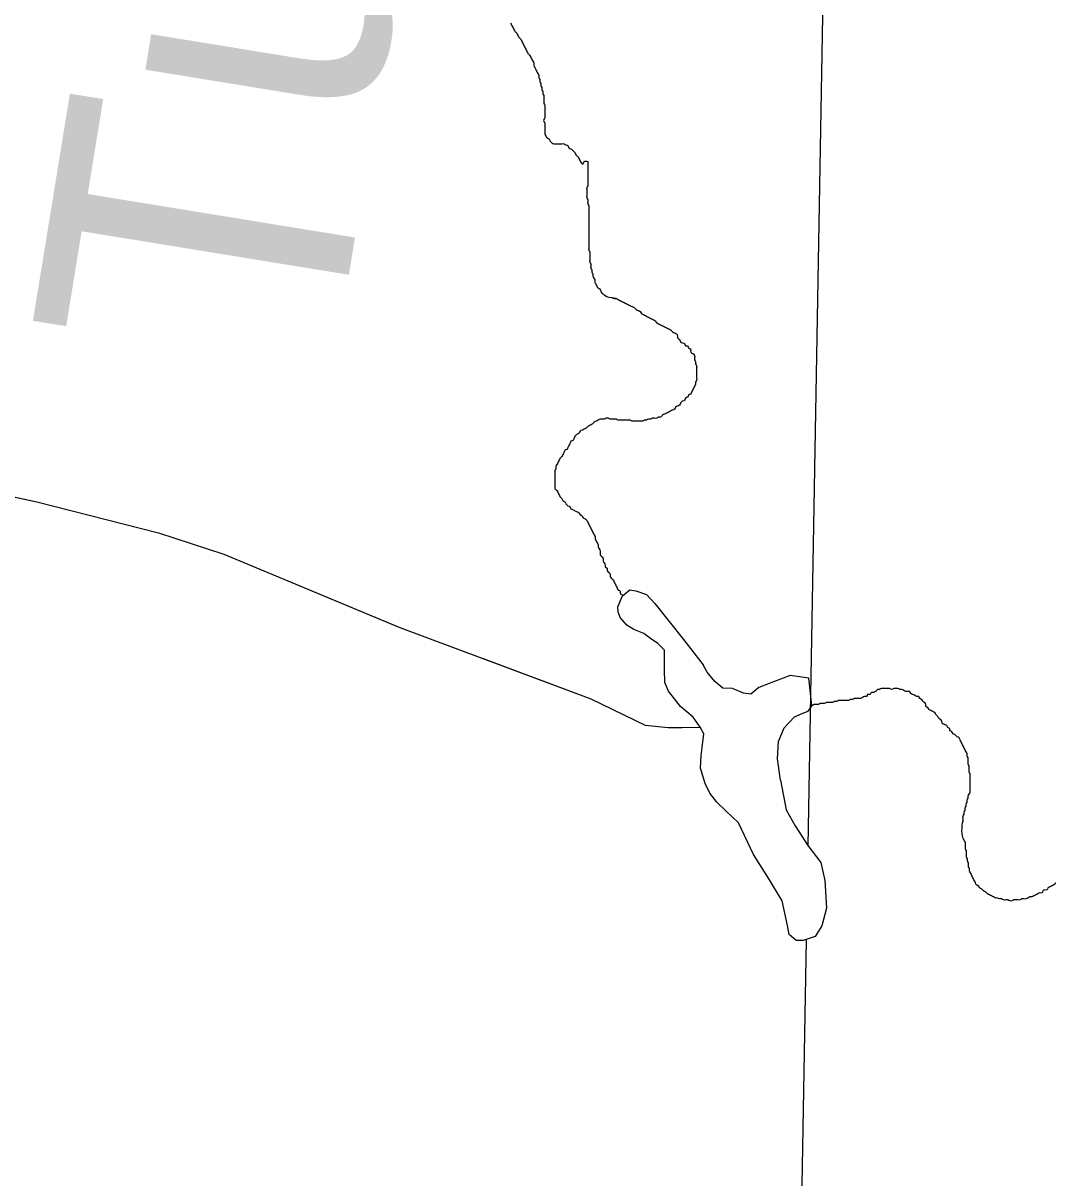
# Model space of a CAD drawing. Extents: x 813775 to 1157140, y 1757555 to 1979907.
# Drawn here: x 1029355 to 1032198, y 1832678 to 1835883 of the extents above; entities that cross this region are included whole.
import ezdxf

# ---------------------------------------------------------------- set-up
doc = ezdxf.new("R2010")
doc.units = 0
for name, color, linetype in [('Level 32', 7, 'Continuous'), ('Level 35', 7, 'Continuous'), ('Level 43', 7, 'Continuous'), ('Level 5', 7, 'Continuous')]:
    doc.layers.add(name, color=color, linetype=linetype)

msp = doc.modelspace()

# ---------------------------------------------------------------- linework, layer by layer
at = {"layer": 'Level 32'}
for points in [[(1028086.6, 1834832.5), (1028424.1, 1834771.1), (1028959.7, 1834648.3), (1029393.4, 1834554.2)], [(1029393.4, 1834554.2), (1029730.9, 1834467.7), (1029912.2, 1834409.1), (1030400.4, 1834205.4), (1030930.3, 1834007.3), (1031081, 1833934.7)]]:
    msp.add_lwpolyline(points, dxfattribs=at)
at = {"layer": 'Level 35'}
for points in [[(1031018.3, 1834293.2), (1031038.3, 1834309.8), (1031055, 1834307), (1031084.3, 1834297.3), (1031108, 1834272.2), (1031187.5, 1834171.7), (1031241.9, 1834101.4)], [(1031134.5, 1834087.4), (1031134.5, 1834121.5), (1031134.5, 1834142.4), (1031116.4, 1834160.5), (1031095.5, 1834174.5), (1031077.3, 1834188.4), (1031049.4, 1834199.6), (1031029.9, 1834212.2), (1031011.8, 1834233.1), (1031006.2, 1834248.4), (1031004.8, 1834262.4), (1031018.3, 1834293.2)], [(1031339.5, 1833663.2), (1031304.7, 1833696.7), (1031279.6, 1833720.4), (1031260, 1833745.6), (1031247.5, 1833772.1), (1031234.9, 1833815.3), (1031236.3, 1833850.2), (1031239.1, 1833872.5), (1031243.3, 1833910.2), (1031233.5, 1833928.3), (1031214, 1833956.2), (1031179.1, 1833985.6), (1031145.7, 1834028.8), (1031135.9, 1834052.5), (1031134.5, 1834087.4)], [(1031543.1, 1833988.7), (1031534.8, 1834065.1), (1031483.2, 1834072.1), (1031424.6, 1834049.7), (1031396.7, 1834038.6), (1031374.4, 1834020.4), (1031353.5, 1834023.2), (1031322.8, 1834035.8), (1031296.3, 1834037.2), (1031274, 1834055.3), (1031253.1, 1834081.8), (1031241.9, 1834101.4)], [(1031456.7, 1833781.8), (1031448.3, 1833840.4), (1031451.1, 1833889.3), (1031466.4, 1833926.9), (1031495.7, 1833957.6), (1031518, 1833967.4), (1031533.4, 1833973), (1031544.5, 1833988.7)], [(1031081, 1833934.7), (1031144.3, 1833927.8), (1031183.3, 1833927.8), (1031233.5, 1833928.3)], [(1031456.7, 1833781.8), (1031472, 1833699.5), (1031497.1, 1833654.9), (1031532, 1833600.4), (1031568.2, 1833553), (1031579.4, 1833502.8), (1031583.6, 1833426), (1031571, 1833377.2), (1031552.9, 1833347.9), (1031519.4, 1833336.7), (1031499.9, 1833336.7), (1031480.4, 1833353.5), (1031476.2, 1833378.6), (1031460.9, 1833447), (1031423.2, 1833509.7), (1031381.4, 1833575.3), (1031339.5, 1833663.2)]]:
    msp.add_lwpolyline(points, dxfattribs=at)
for points in [[(1030707.7, 1835883), (1030710.5, 1835877.4), (1030713.3, 1835871.8), (1030716.1, 1835866.2), (1030718.9, 1835860.6), (1030724.5, 1835855.1), (1030727.3, 1835849.5), (1030730, 1835843.9), (1030735.6, 1835838.3), (1030738.4, 1835832.7), (1030741.2, 1835827.1), (1030744, 1835821.6), (1030746.8, 1835816), (1030749.6, 1835810.4), (1030752.4, 1835804.8), (1030755.1, 1835799.2), (1030760.7, 1835793.7), (1030763.5, 1835788.1), (1030766.3, 1835782.5), (1030769.1, 1835776.9), (1030771.9, 1835771.3), (1030771.9, 1835765.8), (1030774.7, 1835760.2), (1030777.5, 1835754.6), (1030780.2, 1835749), (1030783, 1835743.4), (1030785.8, 1835737.8), (1030785.8, 1835732.3), (1030788.6, 1835726.7), (1030788.6, 1835721.1), (1030791.4, 1835715.5), (1030791.4, 1835709.9), (1030794.2, 1835704.4), (1030794.2, 1835698.8), (1030797, 1835693.2), (1030797, 1835687.6), (1030799.8, 1835682), (1030799.8, 1835676.4), (1030799.8, 1835670.9), (1030799.8, 1835665.3), (1030799.8, 1835659.7), (1030802.6, 1835654.1), (1030802.6, 1835648.5), (1030802.6, 1835643), (1030802.6, 1835637.4), (1030802.6, 1835631.8), (1030802.6, 1835626.2), (1030802.6, 1835620.6), (1030799.8, 1835615.1), (1030799.8, 1835609.5), (1030802.6, 1835603.9), (1030802.6, 1835598.3), (1030802.6, 1835592.7), (1030802.6, 1835587.1), (1030802.6, 1835581.6), (1030802.6, 1835576), (1030805.4, 1835570.4), (1030808.1, 1835564.8), (1030813.7, 1835562), (1030816.5, 1835556.5), (1030822.1, 1835550.9), (1030827.7, 1835548.1), (1030833.2, 1835548.1), (1030838.8, 1835548.1), (1030844.4, 1835548.1), (1030850, 1835548.1), (1030855.6, 1835548.1), (1030861.1, 1835545.3), (1030866.7, 1835542.5), (1030869.5, 1835536.9), (1030875.1, 1835534.1), (1030880.7, 1835528.5), (1030886.2, 1835523), (1030889, 1835517.4), (1030894.6, 1835511.8), (1030897.4, 1835506.2), (1030900.2, 1835500.6), (1030903, 1835495.1), (1030908.6, 1835492.3), (1030911.3, 1835497.8), (1030922.5, 1835498.4)], [(1031000.6, 1835118.3), (1030958.8, 1835138.4), (1030956, 1835144), (1030950.4, 1835146.8), (1030947.6, 1835152.4), (1030944.8, 1835157.9), (1030942, 1835163.5), (1030942, 1835169.1), (1030939.2, 1835174.7), (1030936.5, 1835180.3), (1030936.5, 1835185.8), (1030933.7, 1835191.4), (1030933.7, 1835197), (1030930.9, 1835202.6), (1030930.9, 1835208.2), (1030930.9, 1835213.8), (1030928.1, 1835219.3), (1030928.1, 1835224.9), (1030928.1, 1835230.5), (1030928.1, 1835236.1), (1030928.1, 1835241.7), (1030928.1, 1835247.2), (1030925.3, 1835252.8), (1030925.3, 1835258.4), (1030925.3, 1835264), (1030925.3, 1835269.6), (1030925.3, 1835275.1), (1030925.3, 1835280.7), (1030925.3, 1835286.3), (1030925.3, 1835291.9), (1030925.3, 1835297.5), (1030925.3, 1835303.1), (1030925.3, 1835308.6), (1030925.3, 1835314.2), (1030925.3, 1835319.8), (1030925.3, 1835325.4), (1030925.3, 1835331), (1030925.3, 1835336.5), (1030925.3, 1835342.1), (1030925.3, 1835347.7), (1030925.3, 1835353.3), (1030925.3, 1835358.9), (1030925.3, 1835364.5), (1030925.3, 1835370), (1030925.3, 1835375.6), (1030922.5, 1835381.2), (1030922.5, 1835386.8), (1030922.5, 1835392.4), (1030919.7, 1835397.9), (1030919.7, 1835403.5), (1030919.7, 1835409.1), (1030919.7, 1835414.7), (1030919.7, 1835420.3), (1030919.7, 1835425.8), (1030922.5, 1835431.4), (1030922.5, 1835437), (1030922.5, 1835442.6), (1030922.5, 1835448.2), (1030922.5, 1835453.8), (1030922.5, 1835459.3), (1030922.5, 1835464.9), (1030922.5, 1835470.5), (1030922.5, 1835476.1), (1030922.5, 1835481.7), (1030922.5, 1835498.4)], [(1030989.4, 1835121.1), (1030995, 1835118.3), (1031000.6, 1835118.3), (1031006.2, 1835115.5), (1031011.8, 1835112.7), (1031017.3, 1835110), (1031022.9, 1835107.2), (1031028.5, 1835104.4), (1031034.1, 1835101.6), (1031039.7, 1835098.8), (1031045.2, 1835096), (1031050.8, 1835093.2), (1031056.4, 1835087.6), (1031062, 1835084.8), (1031067.5, 1835082.1), (1031070.3, 1835076.5), (1031075.9, 1835073.7), (1031081.5, 1835070.9), (1031087.1, 1835068.1), (1031092.7, 1835065.3), (1031098.2, 1835062.5), (1031103.8, 1835059.7), (1031109.4, 1835056.9), (1031112.2, 1835051.4), (1031117.8, 1835048.6), (1031123.3, 1835045.8), (1031128.9, 1835043), (1031134.5, 1835040.2), (1031140.1, 1835037.4), (1031145.6, 1835034.6), (1031151.2, 1835031.8), (1031156.8, 1835026.2), (1031162.4, 1835023.4), (1031168, 1835020.7), (1031170.8, 1835015.1), (1031170.8, 1835009.5), (1031176.3, 1835003.9), (1031179.1, 1834998.3), (1031184.7, 1834995.5), (1031190.3, 1834992.7), (1031193.1, 1834987.2), (1031198.6, 1834987.2), (1031201.4, 1834981.6), (1031207, 1834978.8), (1031207, 1834973.2), (1031209.8, 1834967.6), (1031215.4, 1834964.8), (1031218.2, 1834959.3), (1031218.2, 1834953.7), (1031218.2, 1834948.1), (1031221, 1834942.5), (1031221, 1834936.9), (1031223.7, 1834931.4), (1031223.7, 1834925.8), (1031223.7, 1834920.2), (1031223.7, 1834914.6), (1031223.7, 1834909), (1031223.7, 1834903.4), (1031223.7, 1834897.9), (1031223.7, 1834892.3), (1031221, 1834886.7), (1031221, 1834881.1), (1031218.2, 1834875.5), (1031215.4, 1834870), (1031212.6, 1834864.4), (1031209.8, 1834858.8), (1031207, 1834853.2), (1031201.4, 1834850.4), (1031198.6, 1834844.8), (1031193.1, 1834842.1), (1031190.3, 1834836.5), (1031184.7, 1834833.7), (1031179.1, 1834828.1), (1031176.3, 1834822.5), (1031170.8, 1834819.7), (1031165.2, 1834816.9), (1031162.4, 1834811.4), (1031156.8, 1834808.6), (1031151.2, 1834805.8), (1031145.6, 1834803), (1031140.1, 1834800.2), (1031134.5, 1834797.4), (1031128.9, 1834794.6), (1031123.3, 1834789), (1031117.8, 1834789), (1031112.2, 1834786.2), (1031106.6, 1834786.2), (1031101, 1834786.2), (1031095.4, 1834783.4), (1031089.9, 1834783.4), (1031084.3, 1834780.7)], [(1031084.3, 1834780.7), (1031078.7, 1834780.7), (1031073.1, 1834777.9), (1031067.5, 1834777.9), (1031062, 1834777.9), (1031056.4, 1834777.9), (1031050.8, 1834777.9), (1031045.2, 1834777.9), (1031039.7, 1834780.7), (1031034.1, 1834780.7), (1031028.5, 1834780.7), (1031022.9, 1834780.7), (1031017.3, 1834780.7), (1031011.8, 1834780.7), (1031006.2, 1834780.7), (1031000.6, 1834783.4), (1030995, 1834783.4), (1030989.4, 1834783.4), (1030983.9, 1834783.4), (1030978.3, 1834786.2), (1030972.7, 1834786.2), (1030967.1, 1834783.4), (1030961.6, 1834783.4), (1030956, 1834783.4), (1030950.4, 1834780.7), (1030944.8, 1834777.9), (1030939.2, 1834775.1), (1030933.7, 1834769.5), (1030928.1, 1834766.7), (1030922.5, 1834763.9), (1030916.9, 1834758.3), (1030911.3, 1834755.5), (1030905.8, 1834752.8), (1030900.2, 1834750), (1030897.4, 1834744.4), (1030891.8, 1834741.6), (1030886.2, 1834736), (1030883.5, 1834730.4), (1030880.7, 1834724.8), (1030875.1, 1834722.1), (1030872.3, 1834716.5), (1030869.5, 1834710.9), (1030866.7, 1834705.3), (1030863.9, 1834699.7), (1030858.3, 1834696.9), (1030855.6, 1834691.4), (1030852.8, 1834685.8), (1030850, 1834680.2), (1030844.4, 1834674.6), (1030841.6, 1834669), (1030838.8, 1834663.5), (1030836, 1834657.9), (1030833.2, 1834652.3), (1030833.2, 1834646.7), (1030830.5, 1834641.1), (1030830.5, 1834635.5), (1030830.5, 1834630), (1030830.5, 1834624.4), (1030830.5, 1834618.8), (1030830.5, 1834613.2), (1030830.5, 1834607.6), (1030830.5, 1834602.1), (1030830.5, 1834596.5), (1030830.5, 1834590.9), (1030836, 1834585.3), (1030838.8, 1834579.7), (1030841.6, 1834574.2), (1030844.4, 1834568.6), (1030850, 1834563), (1030852.8, 1834557.4), (1030858.3, 1834554.6), (1030861.1, 1834549), (1030866.7, 1834543.5), (1030872.3, 1834540.7), (1030875.1, 1834535.1), (1030880.7, 1834532.3), (1030886.2, 1834529.5), (1030891.8, 1834526.7), (1030897.4, 1834523.9), (1030900.2, 1834518.3), (1030905.8, 1834515.5), (1030908.6, 1834510), (1030914.1, 1834507.2), (1030919.7, 1834501.6), (1030922.5, 1834496), (1030925.3, 1834490.4), (1030928.1, 1834484.8), (1030930.9, 1834479.3), (1030933.7, 1834473.7), (1030936.5, 1834468.1), (1030939.2, 1834462.5)], [(1030939.2, 1834462.5), (1030942, 1834456.9), (1030942, 1834451.4), (1030944.8, 1834445.8), (1030947.6, 1834440.2), (1030950.4, 1834434.6), (1030950.4, 1834429), (1030953.2, 1834423.5), (1030956, 1834417.9), (1030956, 1834412.3), (1030956, 1834406.7), (1030961.6, 1834401.1), (1030964.3, 1834395.5), (1030964.3, 1834390), (1030967.1, 1834384.4), (1030969.9, 1834378.8), (1030969.9, 1834373.2), (1030975.5, 1834370.4), (1030975.5, 1834364.9), (1030978.3, 1834359.3), (1030983.9, 1834353.7), (1030983.9, 1834348.1), (1030986.7, 1834342.5), (1030992.2, 1834336.9), (1030995, 1834331.4), (1030997.8, 1834325.8), (1031000.6, 1834320.2), (1031003.4, 1834314.6), (1031006.2, 1834309), (1031011.8, 1834306.2), (1031011.8, 1834300.7), (1031017.3, 1834295.1), (1031018.3, 1834293.2)], [(1031725.8, 1834033.3), (1031720.2, 1834027.7), (1031714.7, 1834025), (1031709.1, 1834025), (1031703.5, 1834019.4), (1031697.9, 1834019.4), (1031695.1, 1834013.8), (1031689.6, 1834013.8), (1031684, 1834011), (1031678.4, 1834008.2), (1031672.8, 1834008.2), (1031667.3, 1834008.2), (1031661.7, 1834008.2), (1031656.1, 1834005.4), (1031650.5, 1834005.4), (1031644.9, 1834002.6), (1031639.4, 1834002.6), (1031633.8, 1834002.6), (1031628.2, 1834002.6), (1031622.6, 1834002.6), (1031617, 1834002.6), (1031611.5, 1833999.8), (1031605.9, 1833999.8), (1031600.3, 1833997), (1031594.7, 1833997), (1031589.2, 1833997), (1031583.6, 1833997), (1031578, 1833994.3), (1031572.4, 1833994.3), (1031566.8, 1833994.3), (1031561.3, 1833991.5), (1031555.7, 1833991.5), (1031550.1, 1833991.5), (1031544.5, 1833988.7), (1031543.1, 1833988.7)], [(1031962.9, 1833665), (1031962.9, 1833670.5), (1031962.9, 1833676.1), (1031962.9, 1833681.7), (1031965.7, 1833687.3), (1031965.7, 1833692.9), (1031968.5, 1833698.4), (1031968.5, 1833704), (1031971.3, 1833709.6), (1031971.3, 1833715.2), (1031974.1, 1833720.8), (1031974.1, 1833726.3), (1031976.9, 1833731.9), (1031976.9, 1833737.5), (1031979.7, 1833743.1), (1031982.4, 1833748.7), (1031982.4, 1833754.3), (1031982.4, 1833759.8), (1031982.4, 1833765.4), (1031982.4, 1833771), (1031982.4, 1833776.6), (1031982.4, 1833782.2), (1031982.4, 1833787.7), (1031982.4, 1833793.3), (1031982.4, 1833798.9), (1031979.7, 1833804.5), (1031979.7, 1833810.1), (1031979.7, 1833815.7), (1031979.7, 1833821.2), (1031976.9, 1833826.8), (1031976.9, 1833832.4), (1031976.9, 1833838), (1031976.9, 1833843.6), (1031974.1, 1833849.1), (1031974.1, 1833854.7), (1031971.3, 1833860.3), (1031968.5, 1833865.9), (1031965.7, 1833871.5), (1031962.9, 1833877), (1031960.1, 1833882.6), (1031957.3, 1833888.2), (1031954.6, 1833893.8), (1031951.8, 1833899.4), (1031946.2, 1833902.2), (1031940.6, 1833907.7), (1031935, 1833910.5), (1031932.2, 1833916.1), (1031926.7, 1833918.9), (1031926.7, 1833924.5), (1031921.1, 1833927.3), (1031918.3, 1833932.9), (1031912.7, 1833935.6), (1031907.1, 1833938.4), (1031904.3, 1833944), (1031901.6, 1833949.6), (1031896, 1833952.4), (1031893.2, 1833958), (1031887.6, 1833963.6), (1031884.8, 1833969.1), (1031879.2, 1833971.9), (1031873.7, 1833974.7), (1031868.1, 1833977.5), (1031865.3, 1833983.1), (1031859.7, 1833985.9), (1031859.7, 1833991.5), (1031856.9, 1833997), (1031851.3, 1833999.8), (1031848.6, 1834005.4), (1031843, 1834008.2), (1031840.2, 1834013.8), (1031834.6, 1834013.8), (1031829, 1834016.6), (1031823.5, 1834019.4), (1031817.9, 1834022.2), (1031815.1, 1834027.7), (1031809.5, 1834027.7), (1031803.9, 1834027.7), (1031798.3, 1834030.5), (1031792.8, 1834033.3), (1031787.2, 1834033.3), (1031781.6, 1834036.1), (1031776, 1834036.1), (1031770.5, 1834036.1), (1031764.9, 1834033.3), (1031759.3, 1834036.1), (1031753.7, 1834036.1), (1031748.1, 1834036.1), (1031742.6, 1834036.1), (1031737, 1834036.1), (1031731.4, 1834033.3), (1031725.8, 1834033.3)], [(1032198.3, 1833482.5), (1032195.6, 1833476.9), (1032190, 1833476.9), (1032184.4, 1833474.1), (1032181.6, 1833468.5), (1032176, 1833468.5), (1032170.4, 1833465.7), (1032164.9, 1833462.9), (1032159.3, 1833460.1), (1032153.7, 1833457.3), (1032148.1, 1833457.3), (1032142.6, 1833454.5), (1032137, 1833451.8), (1032131.4, 1833451.8), (1032125.8, 1833451.8), (1032120.2, 1833449), (1032114.7, 1833449), (1032109.1, 1833449), (1032103.5, 1833449), (1032097.9, 1833446.2), (1032092.3, 1833446.2), (1032086.8, 1833449), (1032081.2, 1833449), (1032075.6, 1833449), (1032070, 1833451.8), (1032064.5, 1833451.8), (1032058.9, 1833454.5), (1032053.3, 1833454.5), (1032047.7, 1833457.3), (1032042.1, 1833460.1), (1032036.6, 1833462.9), (1032031, 1833465.7), (1032025.4, 1833471.3), (1032019.8, 1833474.1), (1032014.2, 1833479.7), (1032008.7, 1833482.5), (1032005.9, 1833488), (1032000.3, 1833490.8), (1031997.5, 1833496.4), (1031994.7, 1833502), (1031991.9, 1833507.6), (1031989.1, 1833513.1), (1031986.4, 1833518.7), (1031983.6, 1833524.3), (1031980.8, 1833529.9), (1031980.8, 1833535.5), (1031978, 1833541.1), (1031978, 1833546.6), (1031978, 1833552.2), (1031975.2, 1833557.8), (1031975.2, 1833563.4), (1031972.4, 1833569), (1031972.4, 1833574.5), (1031972.4, 1833580.1), (1031972.4, 1833585.7), (1031969.6, 1833591.3), (1031969.6, 1833596.9), (1031969.6, 1833602.5), (1031969.6, 1833608), (1031966.8, 1833613.6), (1031962.9, 1833670.5)], [(1032697.6, 1833529.9), (1032692, 1833532.7), (1032686.5, 1833535.5), (1032680.9, 1833538.3), (1032675.3, 1833541.1), (1032669.7, 1833543.8), (1032664.2, 1833546.6), (1032658.6, 1833546.6), (1032653, 1833549.4), (1032647.4, 1833552.2), (1032641.8, 1833555), (1032636.3, 1833555), (1032630.7, 1833557.8), (1032625.1, 1833560.6), (1032619.5, 1833560.6), (1032613.9, 1833563.4), (1032608.4, 1833566.2), (1032602.8, 1833566.2), (1032597.2, 1833569), (1032591.6, 1833569), (1032586.1, 1833571.8), (1032580.5, 1833571.8), (1032574.9, 1833574.5), (1032569.3, 1833574.5), (1032563.7, 1833574.5), (1032558.2, 1833577.3), (1032552.6, 1833577.3), (1032547, 1833580.1), (1032541.4, 1833580.1), (1032535.8, 1833582.9), (1032530.3, 1833582.9), (1032524.7, 1833585.7), (1032519.1, 1833585.7), (1032513.5, 1833588.5), (1032508, 1833588.5), (1032502.4, 1833591.3), (1032496.8, 1833591.3), (1032491.2, 1833591.3), (1032485.6, 1833594.1), (1032480.1, 1833594.1), (1032474.5, 1833596.9), (1032468.9, 1833596.9), (1032463.3, 1833596.9), (1032457.7, 1833599.7), (1032452.2, 1833599.7), (1032446.6, 1833599.7), (1032441, 1833599.7), (1032435.4, 1833602.5), (1032429.9, 1833602.5), (1032424.3, 1833602.5), (1032418.7, 1833602.5), (1032413.1, 1833602.5), (1032407.5, 1833602.5), (1032402, 1833602.5), (1032396.4, 1833602.5), (1032390.8, 1833602.5), (1032385.2, 1833599.7), (1032379.6, 1833599.7), (1032374.1, 1833596.9), (1032368.5, 1833594.1), (1032362.9, 1833594.1), (1032357.3, 1833591.3), (1032351.8, 1833591.3), (1032346.2, 1833588.5), (1032340.6, 1833585.7), (1032335, 1833582.9), (1032329.4, 1833580.1), (1032323.9, 1833577.3), (1032318.3, 1833571.8), (1032312.7, 1833569), (1032307.1, 1833563.4), (1032301.5, 1833557.8), (1032296, 1833555), (1032290.4, 1833552.2), (1032284.8, 1833546.6), (1032279.2, 1833543.8), (1032276.4, 1833538.3), (1032270.9, 1833535.5), (1032265.3, 1833529.9), (1032259.7, 1833524.3), (1032254.1, 1833521.5), (1032248.5, 1833515.9), (1032243, 1833513.1), (1032237.4, 1833507.6), (1032231.8, 1833502), (1032226.2, 1833499.2), (1032220.7, 1833496.4), (1032215.1, 1833490.8), (1032209.5, 1833488), (1032203.9, 1833485.2), (1032198.3, 1833482.5)]]:
    msp.add_spline(points, degree=3, dxfattribs=at)
at = {"layer": 'Level 43'}
for points in [[(1028615.3, 1834727.3), (1028959.7, 1834648.3), (1029388.4, 1834555.3)], [(1029644.1, 1834490), (1029730.9, 1834467.7), (1029912.2, 1834409.1), (1030384.6, 1834212)], [(1030631.7, 1834118.9), (1030930.3, 1834007.3), (1031081, 1833934.7)]]:
    msp.add_lwpolyline(points, dxfattribs=at)
at = {"layer": 'Level 5'}
for points in [[(1031657.3, 1840668.2), (1031532, 1833598.6)], [(1031527.4, 1833338.6), (1031470.9, 1830148.4)]]:
    msp.add_lwpolyline(points, dxfattribs=at)

# ---------------------------------------------------------------- texts
at = {"layer": 'Level 35'}
msp.add_text('Tupelo', height=844.8, rotation=80.7483, dxfattribs=at).set_placement((1030211.9, 1834895.8))

doc.saveas('drawing.dxf')
